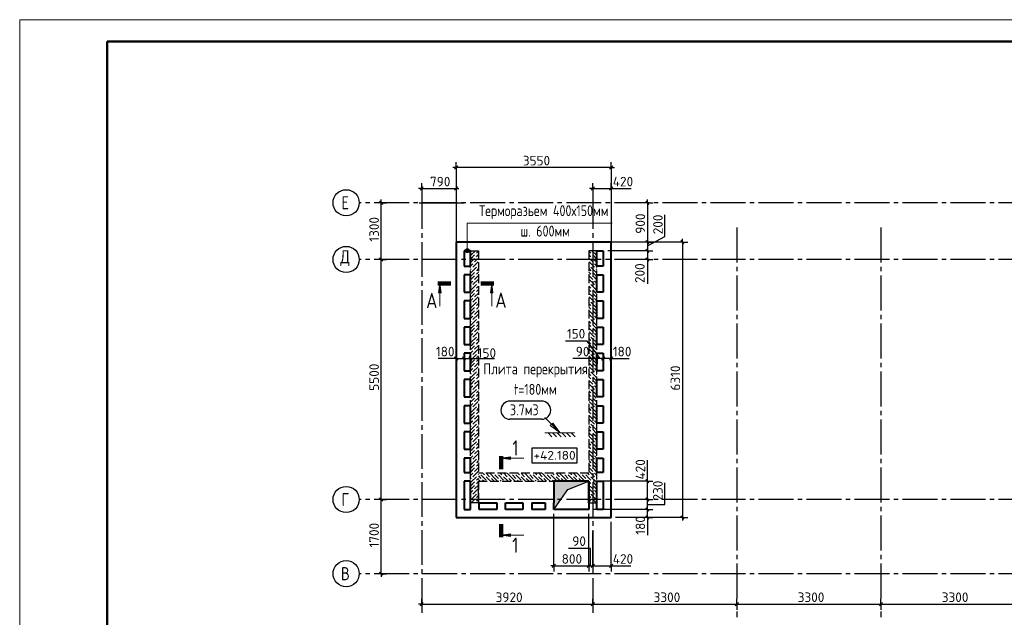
# Model space of a CAD drawing. Header units: millimetres. Extents: x 40580 to 1930067, y -240640 to 81020.
# Tile 603 of 656: x 1503350 to 1525902, y -223545 to -209850. Entities that reach past the tile are written whole.
import ezdxf

# ---------------------------------------------------------------- set-up
doc = ezdxf.new("R2010")
doc.units = ezdxf.units.MM
for name, pattern in [('______2', [270, 200, -70]), ('______5', [1100, 800, -100, 100, -100]), ('CENTER', [2, 1.25, -0.25, 0.25, -0.25])]:
    doc.linetypes.add(name, pattern=pattern)
for name, color, linetype, lineweight in [('Standard', 7, 'Continuous', 25), ('Высотные отметки', 7, 'Continuous', 25), ('ЖБ Перекрытие верхний уровень', 7, 'Continuous', 35), ('ОСИ', 7, 'CENTER', 15), ('Основная', 7, 'Continuous', 40), ('Примечания', 7, 'Continuous', 13), ('Узлы символ', 7, 'Continuous', 25)]:
    doc.layers.add(name, color=color, linetype=linetype, lineweight=lineweight)
doc.layers.add('ЖБ Стена верхний уровень', color=7, linetype='______2', true_color=0x656565)
for name, color, linetype in [('Размерная выноска', 7, 'Continuous'), ('Тонкие', 7, 'Continuous'), ('ФВ-2', 7, 'Continuous')]:
    doc.layers.add(name, color=color, linetype=linetype)
doc.styles.add('GOST 2.304', font='isocpeur.ttf', dxfattribs={"width": 0.8})
doc.styles.add('ISOCPEUR', font='isocpeur.ttf')

msp = doc.modelspace()

# ---------------------------------------------------------------- hatches: boundary and pattern name
at = {"layer": 'Примечания', "linetype": 'Continuous', "lineweight": 13, "transparency": 33554687}
for points in [[(1513640.7, -215122.7), (1513563.3, -215122.7), (1513557, -215145.2)], [(1513640.7, -215122.7), (1513557, -215145.2), (1513647, -215145.2)], [(1513624.5, -215106.5), (1513579.5, -215106.5), (1513563.3, -215122.7)], [(1513624.5, -215106.5), (1513563.3, -215122.7), (1513640.7, -215122.7)], [(1513579.5, -215106.5), (1513624.5, -215106.5), (1513602, -215100.2)], [(1513647, -215145.2), (1513557, -215145.2), (1513563.3, -215167.7)], [(1513647, -215145.2), (1513563.3, -215167.7), (1513640.7, -215167.7)], [(1513641, -215167.6), (1513563.6, -215167.6), (1513579.8, -215183.8)], [(1513641, -215167.6), (1513579.8, -215183.8), (1513624.8, -215183.8)], [(1513624.8, -215183.8), (1513579.8, -215183.8), (1513602.3, -215190.1)], [(1515530, -219122.9), (1515728, -219320.9), (1515558.3, -219094.6)]]:
    msp.add_hatch(color=7, dxfattribs=at).paths.add_polyline_path(points)
at = {"layer": 'Узлы символ', "linetype": 'Continuous', "lineweight": 13, "transparency": 33554687}
for points in [[(1512946, -216107.3), (1512976, -215897.3), (1513006, -216107.3)], [(1514130.2, -216107.3), (1514160.2, -215897.3), (1514190.2, -216107.3)], [(1514591.1, -219929.8), (1514381.1, -219899.8), (1514591.1, -219869.8)], [(1514591.1, -221692.1), (1514381.1, -221662.1), (1514591.1, -221632.1)]]:
    msp.add_hatch(color=7, dxfattribs=at).paths.add_polyline_path(points, flags=16)
at = {"layer": 'ФВ-2'}
h = msp.add_hatch(color=256, dxfattribs=at)
h.dxf.hatch_style = 1
h.paths.add_polyline_path([(1516146.2, -220519.3), (1515905.4, -220613.4), (1515587, -221075.2), (1515587, -220445.2)])
h.paths.add_polyline_path([(1516146.2, -220519.3), (1515587, -220445.2), (1515587, -220425.2), (1516387, -220425.2)])

# ---------------------------------------------------------------- linework, layer by layer
at = {"layer": 'Standard', "color": 7, "linetype": 'Continuous', "lineweight": -3, "transparency": 33554687}
for p, q in [((1513347, -213240.2), (1513272, -213240.2)), ((1516897, -213240.2), (1513347, -213240.2)), ((1516897, -213240.2), (1516972, -213240.2)), ((1512557, -213720.2), (1512482, -213720.2)), ((1512557, -213720.2), (1512977, -213720.2)), ((1512977, -213720.2), (1513052, -213720.2)), ((1516477, -213720.2), (1516402, -213720.2)), ((1516477, -213720.2), (1516897, -213720.2)), ((1516897, -213720.2), (1516972, -213720.2)), ((1511627.2, -214045.2), (1511627.2, -213970.2)), ((1517726, -214045.2), (1517726, -213970.2)), ((1511627.2, -215345.2), (1511627.2, -214045.2)), ((1517726, -214045.2), (1517726, -215145.2)), ((1518527.3, -214945.2), (1518527.3, -214870.2)), ((1511627.2, -220845.2), (1511627.2, -215345.2)), ((1517726, -215145.2), (1517726, -215345.2)), ((1517726, -215345.2), (1517726, -215420.2)), ((1513347, -217615.2), (1513272, -217615.2)), ((1513347, -217615.2), (1513527, -217615.2)), ((1513527, -217615.2), (1513677, -217615.2)), ((1513677, -217615.2), (1513767, -217615.2)), ((1516477, -217615.2), (1516402, -217615.2)), ((1516567, -217615.2), (1516477, -217615.2)), ((1516717, -217615.2), (1516567, -217615.2)), ((1516897, -217615.2), (1516717, -217615.2)), ((1516897, -217615.2), (1516972, -217615.2)), ((1517726, -220425.2), (1517726, -220350.2)), ((1517726, -220845.2), (1517726, -220425.2)), ((1517726, -221075.2), (1517726, -220845.2)), ((1517726, -221255.2), (1517726, -221075.2)), ((1517726, -221255.2), (1517726, -221330.2)), ((1518527.3, -221255.2), (1518527.3, -221330.2)), ((1511627.2, -222545.2), (1511627.2, -222620.2)), ((1515587, -222367.8), (1515512, -222367.8)), ((1515587, -222367.8), (1516387, -222367.8)), ((1516387, -222367.8), (1516477, -222367.8)), ((1516477, -222367.8), (1516897, -222367.8)), ((1516897, -222367.8), (1516972, -222367.8)), ((1512557, -223245.2), (1512482, -223245.2)), ((1512557, -223245.2), (1516477, -223245.2)), ((1516477, -223245.2), (1519777, -223245.2)), ((1519777, -223245.2), (1523077, -223245.2)), ((1523077, -223245.2), (1526377, -223245.2))]:
    msp.add_line(p, q, dxfattribs=at)
at = {"layer": 'Standard', "color": 7, "linetype": 'Continuous', "lineweight": 25, "transparency": 33554687}
for p, q in [((1513384.5, -213202.7), (1513309.5, -213277.7)), ((1516934.5, -213202.7), (1516859.5, -213277.7)), ((1512519.5, -213757.7), (1512594.5, -213682.7)), ((1513309.5, -213757.7), (1513384.5, -213682.7)), ((1516439.5, -213757.7), (1516514.5, -213682.7)), ((1516859.5, -213757.7), (1516934.5, -213682.7)), ((1511664.7, -214082.7), (1511589.7, -214007.7)), ((1517688.5, -214007.7), (1517763.5, -214082.7)), ((1517688.5, -214907.7), (1517763.5, -214982.7)), ((1518489.8, -214907.7), (1518564.8, -214982.7)), ((1517688.5, -215107.7), (1517763.5, -215182.7)), ((1511664.7, -215382.7), (1511589.7, -215307.7)), ((1517688.5, -215307.7), (1517763.5, -215382.7)), ((1513309.5, -217577.7), (1513384.5, -217652.7)), ((1513489.5, -217577.7), (1513564.5, -217652.7)), ((1513639.5, -217577.7), (1513714.5, -217652.7)), ((1516514.5, -217577.7), (1516439.5, -217652.7)), ((1516604.5, -217577.7), (1516529.5, -217652.7)), ((1516754.5, -217577.7), (1516679.5, -217652.7)), ((1516934.5, -217577.7), (1516859.5, -217652.7)), ((1517763.5, -220462.7), (1517688.5, -220387.7)), ((1511664.7, -220882.7), (1511589.7, -220807.7)), ((1517763.5, -220882.7), (1517688.5, -220807.7)), ((1517763.5, -221112.7), (1517688.5, -221037.7)), ((1517763.5, -221292.7), (1517688.5, -221217.7)), ((1518489.8, -221217.7), (1518564.8, -221292.7)), ((1515549.5, -222405.3), (1515624.5, -222330.3)), ((1516349.5, -222405.3), (1516424.5, -222330.3)), ((1516439.5, -222405.3), (1516514.5, -222330.3)), ((1516859.5, -222405.3), (1516934.5, -222330.3)), ((1511664.7, -222582.7), (1511589.7, -222507.7)), ((1512519.5, -223282.7), (1512594.5, -223207.7)), ((1516439.5, -223282.7), (1516514.5, -223207.7)), ((1519739.5, -223282.7), (1519814.5, -223207.7)), ((1523039.5, -223282.7), (1523114.5, -223207.7))]:
    msp.add_line(p, q, dxfattribs=at)
at = {"layer": 'Standard', "color": 251, "linetype": 'Continuous', "lineweight": -3, "true_color": 0x656565, "transparency": 33554687}
for p, q in [((1513347, -213240.2), (1513347, -213115.2)), ((1513347, -213240.2), (1513347, -213365.2)), ((1513347, -213240.2), (1513347, -214945.2)), ((1516897, -213240.2), (1516897, -213115.2)), ((1516897, -213240.2), (1516897, -213365.2)), ((1516897, -213240.2), (1516897, -214945.2)), ((1512557, -213720.2), (1512557, -213595.2)), ((1512557, -213720.2), (1512557, -213845.2)), ((1513347, -213720.2), (1513347, -214945.2)), ((1516477, -213720.2), (1516477, -213595.2)), ((1516477, -213720.2), (1516477, -213845.2)), ((1516897, -213720.2), (1516897, -213595.2)), ((1516897, -213720.2), (1516897, -213845.2)), ((1516897, -213720.2), (1516897, -214945.2)), ((1511627.2, -214045.2), (1511502.2, -214045.2)), ((1511627.2, -214045.2), (1511752.2, -214045.2)), ((1511627.2, -214045.2), (1511627.2, -214045.2)), ((1512497.2, -214045.2), (1513527.2, -214045.2)), ((1517726, -214045.2), (1516997, -214045.2)), ((1517726, -214045.2), (1517601, -214045.2)), ((1517726, -214045.2), (1517851, -214045.2)), ((1518527.3, -214945.2), (1516997, -214945.2)), ((1517726, -214945.2), (1517601, -214945.2)), ((1517726, -214945.2), (1517851, -214945.2)), ((1518527.3, -214945.2), (1518402.3, -214945.2)), ((1518527.3, -214945.2), (1518652.3, -214945.2)), ((1511627.2, -215345.2), (1511502.2, -215345.2)), ((1511627.2, -215345.2), (1511752.2, -215345.2)), ((1511627.2, -215345.2), (1511627.2, -215345.2)), ((1517726, -215145.2), (1517601, -215145.2)), ((1517726, -215345.2), (1517601, -215345.2)), ((1517726, -215145.2), (1517851, -215145.2)), ((1517726, -215345.2), (1517851, -215345.2)), ((1513347, -217615.2), (1513347, -217490.2)), ((1513347, -217615.2), (1513347, -217740.2)), ((1513527, -217615.2), (1513527, -217490.2)), ((1513527, -217615.2), (1513527, -217740.2)), ((1513527, -217615.2), (1513527, -217715.2)), ((1513677, -217615.2), (1513677, -217490.2)), ((1513677, -217615.2), (1513677, -217490.2)), ((1516477, -217615.2), (1516477, -217490.2)), ((1516477, -217615.2), (1516477, -217740.2)), ((1516477, -217615.2), (1516477, -217615.2)), ((1516567, -217615.2), (1516567, -217490.2)), ((1516717, -217615.2), (1516717, -217490.2)), ((1516717, -217615.2), (1516717, -217740.2)), ((1516717, -217615.2), (1516717, -217715.2)), ((1516897, -217615.2), (1516897, -217490.2)), ((1516897, -217615.2), (1516897, -217740.2)), ((1516897, -217615.2), (1516897, -217615.2)), ((1517726, -220425.2), (1517601, -220425.2)), ((1517726, -220425.2), (1517851, -220425.2)), ((1511627.2, -220845.2), (1511502.2, -220845.2)), ((1511627.2, -220845.2), (1511752.2, -220845.2)), ((1511627.2, -220845.2), (1511627.2, -220845.2)), ((1517726, -220845.2), (1517601, -220845.2)), ((1517726, -220845.2), (1517851, -220845.2)), ((1515587, -222367.8), (1515587, -221175.2)), ((1517726, -221075.2), (1517601, -221075.2)), ((1517726, -221075.2), (1517851, -221075.2)), ((1518527.3, -221255.2), (1516997, -221255.2)), ((1517726, -221255.2), (1517601, -221255.2)), ((1517726, -221255.2), (1517851, -221255.2)), ((1518527.3, -221255.2), (1518402.3, -221255.2)), ((1518527.3, -221255.2), (1518652.3, -221255.2)), ((1515587, -222367.8), (1515587, -222242.8)), ((1516387, -222367.8), (1516387, -222242.8)), ((1516477, -222367.8), (1516477, -222242.8)), ((1516897, -222367.8), (1516897, -222242.8)), ((1511627.2, -222545.2), (1511502.2, -222545.2)), ((1511627.2, -222545.2), (1511752.2, -222545.2)), ((1511627.2, -222545.2), (1511627.2, -222545.2)), ((1515587, -222367.8), (1515587, -222492.8)), ((1516387, -222367.8), (1516387, -222492.8)), ((1516477, -222367.8), (1516477, -222492.8)), ((1516897, -222367.8), (1516897, -222492.8)), ((1512557, -223245.2), (1512557, -223120.2)), ((1512557, -223245.2), (1512557, -223370.2)), ((1512557, -223245.2), (1512557, -223245.2)), ((1516477, -223245.2), (1516477, -223120.2)), ((1516477, -223245.2), (1516477, -223370.2)), ((1516477, -223245.2), (1516477, -223245.2)), ((1519777, -223245.2), (1519777, -223120.2)), ((1519777, -223245.2), (1519777, -223370.2)), ((1519777, -223245.2), (1519777, -223245.2)), ((1523077, -223245.2), (1523077, -223120.2)), ((1523077, -223245.2), (1523077, -223370.2)), ((1523077, -223245.2), (1523077, -223245.2))]:
    msp.add_line(p, q, dxfattribs=at)
at = {"layer": 'Standard', "color": 7, "linetype": 'Continuous', "lineweight": 13, "transparency": 33554687}
msp.add_lwpolyline([(1503350, -239549.7), (1545350, -239549.7), (1545350, -209849.7), (1503350, -209849.7), (1503350, -239549.7)], close=True, dxfattribs=at)
at = {"layer": 'Standard', "color": 7, "linetype": 'Continuous', "lineweight": 50, "transparency": 33554687}
msp.add_lwpolyline([(1505350, -210349.7), (1544850, -210349.7), (1544850, -239049.7), (1505350, -239049.7), (1505350, -210349.7)], close=True, dxfattribs=at)
at = {"layer": 'Standard', "color": 251, "linetype": 'Continuous', "lineweight": -3, "true_color": 0x656565, "transparency": 33554687}
for points in [[(1517726, -214945.2), (1517702.2, -214945.2), (1517702.2, -214945.2), (1516817, -214945.2)], [(1517726, -215145.2), (1517702.2, -215145.2), (1517702.2, -215145.2), (1516817, -215145.2)], [(1517726, -215345.2), (1517701.1, -215345.2), (1517701.1, -215345.2), (1517082.1, -215345.2)], [(1517726, -220425.2), (1517709, -220425.2), (1517709, -220425.2), (1516487, -220425.2)], [(1517726, -220845.2), (1517709, -220845.2), (1517709, -220845.2), (1517467, -220845.2)], [(1516387, -222367.8), (1516387, -222350.8), (1516387, -222350.8), (1516387, -222047.8), (1516387, -222047.8), (1516387, -221175.2)], [(1517726, -221075.2), (1517709, -221075.2), (1517709, -221075.2), (1516487, -221075.2)], [(1516897, -222367.8), (1516897, -222350.8), (1516897, -222350.8), (1516897, -221812.4), (1516897, -221812.4), (1516897, -221355.2)], [(1517726, -221255.2), (1517709, -221255.2), (1517709, -221255.2), (1516997, -221255.2)], [(1516477, -222367.8), (1516477, -222350.8), (1516477, -222350.8), (1516477, -222006.3), (1516477, -222006.3), (1516477, -221575.2)]]:
    msp.add_lwpolyline(points, dxfattribs=at)
at = {"layer": 'Standard', "color": 7, "linetype": 'Continuous', "lineweight": -3, "transparency": 33554687}
for points in [[(1518527.3, -214945.2), (1518527.3, -217696), (1518527.3, -217696), (1518527.3, -221255.2)], [(1511627.2, -222545.2), (1511627.2, -222042.1), (1511627.2, -222042.1), (1511627.2, -220845.2)]]:
    msp.add_lwpolyline(points, dxfattribs=at)
at = {"layer": 'Высотные отметки', "color": 7, "linetype": 'Continuous', "lineweight": -3, "transparency": 33554687}
msp.add_lwpolyline([(1515080.7, -220006), (1516119.5, -220006), (1516119.5, -219672.7), (1515080.7, -219672.7), (1515080.7, -220006)], dxfattribs=at)
at = {"layer": 'ЖБ Перекрытие верхний уровень', "color": 7, "linetype": 'Continuous', "lineweight": 25, "transparency": 33554687}
msp.add_line((1513857, -220925.2), (1513857, -220425.2), dxfattribs=at)
at = {"layer": 'ЖБ Стена верхний уровень', "color": 251, "linetype": '______2', "lineweight": -3, "true_color": 0x656565, "transparency": 33554687}
for p, q in [((1513677, -220925.2), (1513677, -215145.2)), ((1513677, -215145.2), (1513857, -215145.2)), ((1513857, -215145.2), (1513857, -220245.2)), ((1516387, -215145.2), (1516387, -220245.2)), ((1516567, -215145.2), (1516387, -215145.2)), ((1516567, -220925.2), (1516567, -215145.2)), ((1516387, -220245.2), (1513857, -220245.2)), ((1513857, -220425.2), (1516387, -220425.2)), ((1513857, -220425.2), (1513857, -220925.2)), ((1513857, -220925.2), (1513677, -220925.2)), ((1516387, -220925.2), (1516567, -220925.2))]:
    msp.add_line(p, q, dxfattribs=at)
at = {"layer": 'ЖБ Стена верхний уровень', "color": 9, "linetype": 'Continuous', "lineweight": -3, "true_color": 0xc7c7c7, "transparency": 33554687}
for p, q in [((1513690, -215162.1), (1513677, -215175.1)), ((1513690, -215242.1), (1513677, -215255.1)), ((1513770, -215322.1), (1513677, -215415.2)), ((1513690, -215242.1), (1513786.9, -215145.2)), ((1513770, -215242.1), (1513690, -215322.1)), ((1513857, -215315.1), (1513770, -215402.1)), ((1513857, -215155.1), (1513810, -215202.1)), ((1513810, -215282.1), (1513850, -215242.1)), ((1513850, -215242.1), (1513857, -215235.1)), ((1516387, -215155.1), (1516433.9, -215202.1)), ((1516393.9, -215242.1), (1516387, -215235.1)), ((1516387, -215315.1), (1516473.9, -215402.1)), ((1516433.9, -215282.1), (1516393.9, -215242.1)), ((1516553.9, -215242.1), (1516457.1, -215145.2)), ((1516473.9, -215242.1), (1516553.9, -215322.1)), ((1516473.9, -215322.1), (1516567, -215415.2)), ((1516553.9, -215162.1), (1516567, -215175.1)), ((1516553.9, -215242.1), (1516567, -215255.1)), ((1513677, -215495.1), (1513730, -215442.1)), ((1513690, -215562.1), (1513677, -215575.1)), ((1513690, -215642.1), (1513810, -215522.1)), ((1513850, -215402.1), (1513730, -215522.1)), ((1513857, -215555.1), (1513810, -215602.1)), ((1513857, -215475.2), (1513850, -215482.1)), ((1516387, -215475.2), (1516393.9, -215482.1)), ((1516387, -215555.1), (1516433.9, -215602.1)), ((1516393.9, -215402.1), (1516513.9, -215522.1)), ((1516553.9, -215642.1), (1516433.9, -215522.1)), ((1516567, -215495.1), (1516513.9, -215442.1)), ((1516553.9, -215562.1), (1516567, -215575.1)), ((1513690, -215642.1), (1513677, -215655.1)), ((1513770, -215722.1), (1513677, -215815.2)), ((1513770, -215642.1), (1513690, -215722.1)), ((1513850, -215802.1), (1513730, -215922.1)), ((1513857, -215715.1), (1513770, -215802.1)), ((1513810, -215682.1), (1513850, -215642.1)), ((1513850, -215642.1), (1513857, -215635.1)), ((1516393.9, -215642.1), (1516387, -215635.1)), ((1516387, -215715.1), (1516473.9, -215802.1)), ((1516433.9, -215682.1), (1516393.9, -215642.1)), ((1516393.9, -215802.1), (1516513.9, -215922.1)), ((1516473.9, -215642.1), (1516553.9, -215722.1)), ((1516473.9, -215722.1), (1516567, -215815.2)), ((1516553.9, -215642.1), (1516567, -215655.1)), ((1513677, -215895.1), (1513730, -215842.1)), ((1513690, -215962.1), (1513677, -215975.1)), ((1513690, -216042.1), (1513677, -216055.1)), ((1513690, -216042.1), (1513810, -215922.1)), ((1513770, -216042.1), (1513690, -216122.1)), ((1513857, -215955.1), (1513810, -216002.1)), ((1513810, -216082.1), (1513850, -216042.1)), ((1513857, -215875.2), (1513850, -215882.1)), ((1513850, -216042.1), (1513857, -216035.1)), ((1516387, -215875.2), (1516393.9, -215882.1)), ((1516387, -215955.1), (1516433.9, -216002.1)), ((1516393.9, -216042.1), (1516387, -216035.1)), ((1516433.9, -216082.1), (1516393.9, -216042.1)), ((1516553.9, -216042.1), (1516433.9, -215922.1)), ((1516473.9, -216042.1), (1516553.9, -216122.1)), ((1516567, -215895.1), (1516513.9, -215842.1)), ((1516553.9, -215962.1), (1516567, -215975.1)), ((1516553.9, -216042.1), (1516567, -216055.1)), ((1513770, -216122.1), (1513677, -216215.2)), ((1513677, -216295.1), (1513730, -216242.1)), ((1513850, -216202.1), (1513730, -216322.1)), ((1513857, -216115.1), (1513770, -216202.1)), ((1516387, -216115.1), (1516473.9, -216202.1)), ((1516393.9, -216202.1), (1516513.9, -216322.1)), ((1516473.9, -216122.1), (1516567, -216215.2)), ((1516567, -216295.1), (1516513.9, -216242.1)), ((1513690, -216362.1), (1513677, -216375.1)), ((1513690, -216442.1), (1513677, -216455.1)), ((1513690, -216442.1), (1513810, -216322.1)), ((1513770, -216442.1), (1513690, -216522.1)), ((1513857, -216355.1), (1513810, -216402.1)), ((1513810, -216482.1), (1513850, -216442.1)), ((1513857, -216275.2), (1513850, -216282.1)), ((1513850, -216442.1), (1513857, -216435.1)), ((1516387, -216275.2), (1516393.9, -216282.1)), ((1516387, -216355.1), (1516433.9, -216402.1)), ((1516393.9, -216442.1), (1516387, -216435.1)), ((1516433.9, -216482.1), (1516393.9, -216442.1)), ((1516553.9, -216442.1), (1516433.9, -216322.1)), ((1516473.9, -216442.1), (1516553.9, -216522.1)), ((1516553.9, -216362.1), (1516567, -216375.1)), ((1516553.9, -216442.1), (1516567, -216455.1)), ((1513770, -216522.1), (1513677, -216615.2)), ((1513677, -216695.1), (1513730, -216642.1)), ((1513850, -216602.1), (1513730, -216722.1)), ((1513857, -216515.1), (1513770, -216602.1)), ((1513857, -216675.2), (1513850, -216682.1)), ((1516387, -216515.1), (1516473.9, -216602.1)), ((1516387, -216675.2), (1516393.9, -216682.1)), ((1516393.9, -216602.1), (1516513.9, -216722.1)), ((1516473.9, -216522.1), (1516567, -216615.2)), ((1516567, -216695.1), (1516513.9, -216642.1)), ((1513690, -216762.1), (1513677, -216775.1)), ((1513690, -216842.1), (1513677, -216855.1)), ((1513770, -216922.1), (1513677, -217015.2)), ((1513690, -216842.1), (1513810, -216722.1)), ((1513770, -216842.1), (1513690, -216922.1)), ((1513857, -216915.1), (1513770, -217002.1)), ((1513857, -216755.1), (1513810, -216802.1)), ((1513810, -216882.1), (1513850, -216842.1)), ((1513850, -216842.1), (1513857, -216835.1)), ((1516387, -216755.1), (1516433.9, -216802.1)), ((1516393.9, -216842.1), (1516387, -216835.1)), ((1516387, -216915.1), (1516473.9, -217002.1)), ((1516433.9, -216882.1), (1516393.9, -216842.1)), ((1516553.9, -216842.1), (1516433.9, -216722.1)), ((1516473.9, -216842.1), (1516553.9, -216922.1)), ((1516473.9, -216922.1), (1516567, -217015.2)), ((1516553.9, -216762.1), (1516567, -216775.1)), ((1516553.9, -216842.1), (1516567, -216855.1)), ((1513677, -217095.1), (1513730, -217042.1)), ((1513690, -217162.1), (1513677, -217175.1)), ((1513690, -217242.1), (1513810, -217122.1)), ((1513850, -217002.1), (1513730, -217122.1)), ((1513857, -217155.1), (1513810, -217202.1)), ((1513857, -217075.2), (1513850, -217082.1)), ((1516387, -217075.2), (1516393.9, -217082.1)), ((1516387, -217155.1), (1516433.9, -217202.1)), ((1516393.9, -217002.1), (1516513.9, -217122.1)), ((1516553.9, -217242.1), (1516433.9, -217122.1)), ((1516567, -217095.1), (1516513.9, -217042.1)), ((1516553.9, -217162.1), (1516567, -217175.1)), ((1513690, -217242.1), (1513677, -217255.1)), ((1513770, -217322.1), (1513677, -217415.2)), ((1513770, -217242.1), (1513690, -217322.1)), ((1513857, -217315.1), (1513770, -217402.1)), ((1513810, -217282.1), (1513850, -217242.1)), ((1513850, -217242.1), (1513857, -217235.1)), ((1516393.9, -217242.1), (1516387, -217235.1)), ((1516387, -217315.1), (1516473.9, -217402.1)), ((1516433.9, -217282.1), (1516393.9, -217242.1)), ((1516473.9, -217242.1), (1516553.9, -217322.1)), ((1516473.9, -217322.1), (1516567, -217415.2)), ((1516553.9, -217242.1), (1516567, -217255.1)), ((1513677, -217495.1), (1513730, -217442.1)), ((1513690, -217562.1), (1513677, -217575.1)), ((1513690, -217642.1), (1513810, -217522.1)), ((1513850, -217402.1), (1513730, -217522.1)), ((1513857, -217555.1), (1513810, -217602.1)), ((1513857, -217475.2), (1513850, -217482.1)), ((1516387, -217475.2), (1516393.9, -217482.1)), ((1516387, -217555.1), (1516433.9, -217602.1)), ((1516393.9, -217402.1), (1516513.9, -217522.1)), ((1516553.9, -217642.1), (1516433.9, -217522.1)), ((1516567, -217495.1), (1516513.9, -217442.1)), ((1516553.9, -217562.1), (1516567, -217575.1)), ((1513690, -217642.1), (1513677, -217655.1)), ((1513770, -217722.1), (1513677, -217815.2)), ((1513677, -217895.1), (1513730, -217842.1)), ((1513770, -217642.1), (1513690, -217722.1)), ((1513850, -217802.1), (1513730, -217922.1)), ((1513857, -217715.1), (1513770, -217802.1)), ((1513810, -217682.1), (1513850, -217642.1)), ((1513850, -217642.1), (1513857, -217635.1)), ((1516393.9, -217642.1), (1516387, -217635.1)), ((1516387, -217715.1), (1516473.9, -217802.1)), ((1516433.9, -217682.1), (1516393.9, -217642.1)), ((1516393.9, -217802.1), (1516513.9, -217922.1)), ((1516473.9, -217642.1), (1516553.9, -217722.1)), ((1516473.9, -217722.1), (1516567, -217815.2)), ((1516567, -217895.1), (1516513.9, -217842.1)), ((1516553.9, -217642.1), (1516567, -217655.1)), ((1513690, -217962.1), (1513677, -217975.1)), ((1513690, -218042.1), (1513677, -218055.1)), ((1513690, -218042.1), (1513810, -217922.1)), ((1513770, -218042.1), (1513690, -218122.1)), ((1513857, -217955.1), (1513810, -218002.1)), ((1513810, -218082.1), (1513850, -218042.1)), ((1513857, -217875.2), (1513850, -217882.1)), ((1513850, -218042.1), (1513857, -218035.1)), ((1516387, -217875.2), (1516393.9, -217882.1)), ((1516387, -217955.1), (1516433.9, -218002.1)), ((1516393.9, -218042.1), (1516387, -218035.1)), ((1516433.9, -218082.1), (1516393.9, -218042.1)), ((1516553.9, -218042.1), (1516433.9, -217922.1)), ((1516473.9, -218042.1), (1516553.9, -218122.1)), ((1516553.9, -217962.1), (1516567, -217975.1)), ((1516553.9, -218042.1), (1516567, -218055.1)), ((1513770, -218122.1), (1513677, -218215.2)), ((1513677, -218295.1), (1513730, -218242.1)), ((1513850, -218202.1), (1513730, -218322.1)), ((1513857, -218115.1), (1513770, -218202.1)), ((1513857, -218275.2), (1513850, -218282.1)), ((1516387, -218115.1), (1516473.9, -218202.1)), ((1516387, -218275.2), (1516393.9, -218282.1)), ((1516393.9, -218202.1), (1516513.9, -218322.1)), ((1516473.9, -218122.1), (1516567, -218215.2)), ((1516567, -218295.1), (1516513.9, -218242.1)), ((1513690, -218362.1), (1513677, -218375.1)), ((1513690, -218442.1), (1513677, -218455.1)), ((1513770, -218522.1), (1513677, -218615.2)), ((1513690, -218442.1), (1513810, -218322.1)), ((1513770, -218442.1), (1513690, -218522.1)), ((1513857, -218515.1), (1513770, -218602.1)), ((1513857, -218355.1), (1513810, -218402.1)), ((1513810, -218482.1), (1513850, -218442.1)), ((1513850, -218442.1), (1513857, -218435.1)), ((1516387, -218355.1), (1516433.9, -218402.1)), ((1516393.9, -218442.1), (1516387, -218435.1)), ((1516387, -218515.1), (1516473.9, -218602.1)), ((1516433.9, -218482.1), (1516393.9, -218442.1)), ((1516553.9, -218442.1), (1516433.9, -218322.1)), ((1516473.9, -218442.1), (1516553.9, -218522.1)), ((1516473.9, -218522.1), (1516567, -218615.2)), ((1516553.9, -218362.1), (1516567, -218375.1)), ((1516553.9, -218442.1), (1516567, -218455.1)), ((1513677, -218695.1), (1513730, -218642.1)), ((1513690, -218842.1), (1513810, -218722.1)), ((1513850, -218602.1), (1513730, -218722.1)), ((1513857, -218675.2), (1513850, -218682.1)), ((1516387, -218675.2), (1516393.9, -218682.1)), ((1516393.9, -218602.1), (1516513.9, -218722.1)), ((1516553.9, -218842.1), (1516433.9, -218722.1)), ((1516567, -218695.1), (1516513.9, -218642.1)), ((1513690, -218762.1), (1513677, -218775.1)), ((1513690, -218842.1), (1513677, -218855.1)), ((1513770, -218922.1), (1513677, -219015.2)), ((1513770, -218842.1), (1513690, -218922.1)), ((1513857, -218915.2), (1513770, -219002.1)), ((1513857, -218755.1), (1513810, -218802.1)), ((1513810, -218882.1), (1513850, -218842.1)), ((1513850, -218842.1), (1513857, -218835.1)), ((1516387, -218755.1), (1516433.9, -218802.1)), ((1516393.9, -218842.1), (1516387, -218835.1)), ((1516387, -218915.2), (1516473.9, -219002.1)), ((1516433.9, -218882.1), (1516393.9, -218842.1)), ((1516473.9, -218842.1), (1516553.9, -218922.1)), ((1516473.9, -218922.1), (1516567, -219015.2)), ((1516553.9, -218762.1), (1516567, -218775.1)), ((1516553.9, -218842.1), (1516567, -218855.1)), ((1513677, -219095.1), (1513730, -219042.1)), ((1513690, -219162.1), (1513677, -219175.1)), ((1513690, -219242.1), (1513810, -219122.1)), ((1513850, -219002.1), (1513730, -219122.1)), ((1513857, -219155.2), (1513810, -219202.1)), ((1513857, -219075.2), (1513850, -219082.1)), ((1516387, -219075.2), (1516393.9, -219082.1)), ((1516387, -219155.2), (1516433.9, -219202.1)), ((1516393.9, -219002.1), (1516513.9, -219122.1)), ((1516553.9, -219242.1), (1516433.9, -219122.1)), ((1516567, -219095.1), (1516513.9, -219042.1)), ((1516553.9, -219162.1), (1516567, -219175.1)), ((1513690, -219242.1), (1513677, -219255.1)), ((1513770, -219322.1), (1513677, -219415.2)), ((1513770, -219242.1), (1513690, -219322.1)), ((1513850, -219402.1), (1513730, -219522.1)), ((1513857, -219315.2), (1513770, -219402.1)), ((1513810, -219282.1), (1513850, -219242.1)), ((1513850, -219242.1), (1513857, -219235.1)), ((1516393.9, -219242.1), (1516387, -219235.1)), ((1516387, -219315.2), (1516473.9, -219402.1)), ((1516433.9, -219282.1), (1516393.9, -219242.1)), ((1516393.9, -219402.1), (1516513.9, -219522.1)), ((1516473.9, -219242.1), (1516553.9, -219322.1)), ((1516473.9, -219322.1), (1516567, -219415.2)), ((1516553.9, -219242.1), (1516567, -219255.1)), ((1513677, -219495.1), (1513730, -219442.1)), ((1513690, -219562.1), (1513677, -219575.1)), ((1513690, -219642.1), (1513677, -219655.1)), ((1513690, -219642.1), (1513810, -219522.1)), ((1513770, -219642.1), (1513690, -219722.1)), ((1513857, -219555.2), (1513810, -219602.1)), ((1513810, -219682.1), (1513850, -219642.1)), ((1513857, -219475.2), (1513850, -219482.1)), ((1513850, -219642.1), (1513857, -219635.1)), ((1516387, -219475.2), (1516393.9, -219482.1)), ((1516387, -219555.2), (1516433.9, -219602.1)), ((1516393.9, -219642.1), (1516387, -219635.1)), ((1516433.9, -219682.1), (1516393.9, -219642.1)), ((1516553.9, -219642.1), (1516433.9, -219522.1)), ((1516473.9, -219642.1), (1516553.9, -219722.1)), ((1516567, -219495.1), (1516513.9, -219442.1)), ((1516553.9, -219562.1), (1516567, -219575.1)), ((1516553.9, -219642.1), (1516567, -219655.1)), ((1513770, -219722.1), (1513677, -219815.2)), ((1513677, -219895.1), (1513730, -219842.1)), ((1513850, -219802.1), (1513730, -219922.1)), ((1513857, -219715.2), (1513770, -219802.1)), ((1513857, -219875.2), (1513850, -219882.1)), ((1516387, -219715.2), (1516473.9, -219802.1)), ((1516387, -219875.2), (1516393.9, -219882.1)), ((1516393.9, -219802.1), (1516513.9, -219922.1)), ((1516473.9, -219722.1), (1516567, -219815.2)), ((1516567, -219895.1), (1516513.9, -219842.1)), ((1513690, -219962.1), (1513677, -219975.1)), ((1513690, -220042.1), (1513677, -220055.1)), ((1513690, -220042.1), (1513810, -219922.1)), ((1513770, -220042.1), (1513690, -220122.1)), ((1513857, -219955.2), (1513810, -220002.1)), ((1513810, -220082.1), (1513850, -220042.1)), ((1513850, -220042.1), (1513857, -220035.1)), ((1516387, -219955.2), (1516433.9, -220002.1)), ((1516393.9, -220042.1), (1516387, -220035.1)), ((1516433.9, -220082.1), (1516393.9, -220042.1)), ((1516553.9, -220042.1), (1516433.9, -219922.1)), ((1516473.9, -220042.1), (1516553.9, -220122.1)), ((1516553.9, -219962.1), (1516567, -219975.1)), ((1516553.9, -220042.1), (1516567, -220055.1)), ((1513770, -220122.1), (1513677, -220215.2)), ((1513677, -220295.1), (1513730, -220242.1)), ((1513690, -220442.1), (1513810, -220322.1)), ((1513850, -220202.1), (1513730, -220322.1)), ((1513857, -220115.2), (1513770, -220202.1)), ((1513857, -220275.2), (1513850, -220282.1)), ((1513857, -220305.2), (1513913.9, -220362.1)), ((1513913.9, -220282.1), (1514033.9, -220402.1)), ((1513957.1, -220245.2), (1513993.9, -220282.1)), ((1514137.1, -220425.2), (1514033.9, -220322.1)), ((1514037.1, -220245.2), (1514113.9, -220322.1)), ((1514233.9, -220362.1), (1514117.1, -220245.2)), ((1514233.9, -220282.1), (1514313.9, -220362.1)), ((1514313.9, -220282.1), (1514433.9, -220402.1)), ((1514357.1, -220245.2), (1514393.9, -220282.1)), ((1514537.1, -220425.2), (1514433.9, -220322.1)), ((1514437.1, -220245.2), (1514513.9, -220322.1)), ((1514633.9, -220362.1), (1514517.1, -220245.2)), ((1514633.9, -220282.1), (1514713.9, -220362.1)), ((1514713.9, -220282.1), (1514833.9, -220402.1)), ((1514757.1, -220245.2), (1514793.9, -220282.1)), ((1514937.1, -220425.2), (1514833.9, -220322.1)), ((1514837.1, -220245.2), (1514913.9, -220322.1)), ((1515033.9, -220362.1), (1514917.1, -220245.2)), ((1515033.9, -220282.1), (1515113.9, -220362.1)), ((1515113.9, -220282.1), (1515233.9, -220402.1)), ((1515157.1, -220245.2), (1515193.9, -220282.1)), ((1515337.1, -220425.2), (1515233.9, -220322.1)), ((1515237.1, -220245.2), (1515313.9, -220322.1)), ((1515433.9, -220362.1), (1515317.1, -220245.2)), ((1515433.9, -220282.1), (1515513.9, -220362.1)), ((1515513.9, -220282.1), (1515633.9, -220402.1)), ((1515557.1, -220245.2), (1515593.9, -220282.1)), ((1515737.1, -220425.2), (1515633.9, -220322.1)), ((1515637.1, -220245.2), (1515713.9, -220322.1)), ((1515833.9, -220362.1), (1515717.1, -220245.2)), ((1515833.9, -220282.1), (1515913.9, -220362.1)), ((1515913.9, -220282.1), (1516033.9, -220402.1)), ((1515957.1, -220245.2), (1515993.9, -220282.1)), ((1516137.1, -220425.2), (1516033.9, -220322.1)), ((1516037.1, -220245.2), (1516113.9, -220322.1)), ((1516233.9, -220362.1), (1516117.1, -220245.2)), ((1516233.9, -220282.1), (1516313.9, -220362.1)), ((1516313.9, -220282.1), (1516387, -220355.2)), ((1516357.1, -220245.2), (1516387, -220275.2)), ((1516387, -220115.2), (1516473.9, -220202.1)), ((1516387, -220275.2), (1516393.9, -220282.1)), ((1516393.9, -220202.1), (1516513.9, -220322.1)), ((1516553.9, -220442.1), (1516433.9, -220322.1)), ((1516473.9, -220122.1), (1516567, -220215.2)), ((1516567, -220295.1), (1516513.9, -220242.1)), ((1513690, -220362.1), (1513677, -220375.1)), ((1513690, -220442.1), (1513677, -220455.1)), ((1513770, -220522.1), (1513677, -220615.2)), ((1513770, -220442.1), (1513690, -220522.1)), ((1513857, -220515.2), (1513770, -220602.1)), ((1513857, -220355.2), (1513810, -220402.1)), ((1513810, -220482.1), (1513850, -220442.1)), ((1513850, -220442.1), (1513857, -220435.1)), ((1513857, -220385.2), (1513897.1, -220425.2)), ((1513977.1, -220425.2), (1513953.9, -220402.1)), ((1514153.9, -220362.1), (1514217.1, -220425.2)), ((1514233.9, -220362.1), (1514297.1, -220425.2)), ((1514377.1, -220425.2), (1514353.9, -220402.1)), ((1514553.9, -220362.1), (1514617.1, -220425.2)), ((1514633.9, -220362.1), (1514697.1, -220425.2)), ((1514777.1, -220425.2), (1514753.9, -220402.1)), ((1514953.9, -220362.1), (1515017.1, -220425.2)), ((1515033.9, -220362.1), (1515097.1, -220425.2)), ((1515177.1, -220425.2), (1515153.9, -220402.1)), ((1515353.9, -220362.1), (1515417.1, -220425.2)), ((1515433.9, -220362.1), (1515497.1, -220425.2)), ((1515577.1, -220425.2), (1515553.9, -220402.1)), ((1515753.9, -220362.1), (1515817.1, -220425.2)), ((1515833.9, -220362.1), (1515897.1, -220425.2)), ((1515977.1, -220425.2), (1515953.9, -220402.1)), ((1516153.9, -220362.1), (1516217.1, -220425.2)), ((1516233.9, -220362.1), (1516297.1, -220425.2)), ((1516377.1, -220425.2), (1516353.9, -220402.1)), ((1516387, -220355.2), (1516433.9, -220402.1)), ((1516393.9, -220442.1), (1516387, -220435.1)), ((1516387, -220515.2), (1516473.9, -220602.1)), ((1516433.9, -220482.1), (1516393.9, -220442.1)), ((1516473.9, -220442.1), (1516553.9, -220522.1)), ((1516473.9, -220522.1), (1516567, -220615.2)), ((1516553.9, -220362.1), (1516567, -220375.1)), ((1516553.9, -220442.1), (1516567, -220455.1)), ((1513677, -220695.1), (1513730, -220642.1)), ((1513690, -220762.1), (1513677, -220775.1)), ((1513690, -220842.1), (1513810, -220722.1)), ((1513850, -220602.1), (1513730, -220722.1)), ((1513857, -220755.2), (1513810, -220802.1)), ((1513857, -220675.2), (1513850, -220682.1)), ((1516387, -220675.2), (1516393.9, -220682.1)), ((1516387, -220755.2), (1516433.9, -220802.1)), ((1516393.9, -220602.1), (1516513.9, -220722.1)), ((1516553.9, -220842.1), (1516433.9, -220722.1)), ((1516567, -220695.1), (1516513.9, -220642.1)), ((1516553.9, -220762.1), (1516567, -220775.1)), ((1513690, -220842.1), (1513677, -220855.1)), ((1513770, -220842.1), (1513690, -220922.1)), ((1513770, -220922.1), (1513766.9, -220925.2)), ((1513810, -220882.1), (1513850, -220842.1)), ((1513857, -220915.2), (1513846.9, -220925.2)), ((1513850, -220842.1), (1513857, -220835.1)), ((1516393.9, -220842.1), (1516387, -220835.1)), ((1516387, -220915.2), (1516397.1, -220925.2)), ((1516433.9, -220882.1), (1516393.9, -220842.1)), ((1516473.9, -220842.1), (1516553.9, -220922.1)), ((1516473.9, -220922.1), (1516477.1, -220925.2)), ((1516553.9, -220842.1), (1516567, -220855.1))]:
    msp.add_line(p, q, dxfattribs=at)
at = {"layer": 'ОСИ', "color": 8, "linetype": '______5', "lineweight": -3, "transparency": 33554687}
for p, q in [((1512557, -213845.2), (1512557, -223545.2)), ((1516477, -213845.2), (1516477, -223545.2)), ((1538670.7, -214045.2), (1511127.2, -214045.2)), ((1519777, -214615.2), (1519777, -223545.2)), ((1523077, -214615.2), (1523077, -223545.2)), ((1538670.7, -215345.2), (1511127.2, -215345.2)), ((1538670.7, -215345.2), (1511127.2, -215345.2)), ((1538670.7, -220845.2), (1511127.2, -220845.2)), ((1538670.7, -222545.2), (1511127.2, -222545.2))]:
    msp.add_line(p, q, dxfattribs=at)
at = {"layer": 'ОСИ', "color": 7, "linetype": 'Continuous', "lineweight": -3, "transparency": 33554687}
for centre in [(1510827.2, -214045.2), (1510827.2, -215345.2), (1510827.2, -215345.2), (1510827.2, -220845.2), (1510827.2, -222545.2)]:
    msp.add_circle(centre, 300, dxfattribs=at)
at = {"layer": 'Основная', "transparency": 33554687}
for p, q in [((1513347, -214945.2), (1513347, -221255.2)), ((1516897, -214945.2), (1513347, -214945.2)), ((1516897, -221255.2), (1516897, -214945.2)), ((1513677, -215145.2), (1513527, -215145.2)), ((1513527, -215145.2), (1513527, -215495.2)), ((1513677, -215495.2), (1513677, -215145.2)), ((1516567, -215495.2), (1516567, -215145.2)), ((1516567, -215145.2), (1516717, -215145.2)), ((1516717, -215145.2), (1516717, -215495.2)), ((1513527, -215495.2), (1513677, -215495.2)), ((1516717, -215495.2), (1516567, -215495.2)), ((1513527, -215695.2), (1513527, -216095.2)), ((1513677, -215695.2), (1513527, -215695.2)), ((1513677, -216095.2), (1513677, -215695.2)), ((1516567, -216095.2), (1516567, -215695.2)), ((1516567, -215695.2), (1516717, -215695.2)), ((1516717, -215695.2), (1516717, -216095.2)), ((1513527, -216095.2), (1513677, -216095.2)), ((1516717, -216095.2), (1516567, -216095.2)), ((1513527, -216295.2), (1513527, -216695.2)), ((1513677, -216295.2), (1513527, -216295.2)), ((1513677, -216695.2), (1513677, -216295.2)), ((1516567, -216695.2), (1516567, -216295.2)), ((1516567, -216295.2), (1516717, -216295.2)), ((1516717, -216295.2), (1516717, -216695.2)), ((1513527, -216695.2), (1513677, -216695.2)), ((1516717, -216695.2), (1516567, -216695.2)), ((1513527, -216895.2), (1513527, -217295.2)), ((1513677, -216895.2), (1513527, -216895.2)), ((1513677, -217295.2), (1513677, -216895.2)), ((1516567, -217295.2), (1516567, -216895.2)), ((1516567, -216895.2), (1516717, -216895.2)), ((1516717, -216895.2), (1516717, -217295.2)), ((1513527, -217295.2), (1513677, -217295.2)), ((1516717, -217295.2), (1516567, -217295.2)), ((1513527, -217495.2), (1513527, -217895.2)), ((1513677, -217495.2), (1513527, -217495.2)), ((1513677, -217895.2), (1513677, -217495.2)), ((1513677, -217615.2), (1513677, -217740.2)), ((1513677, -217615.2), (1513677, -217715.2)), ((1513677, -217615.2), (1513677, -217740.2)), ((1513677, -217615.2), (1513677, -217715.2)), ((1516567, -217895.2), (1516567, -217495.2)), ((1516567, -217495.2), (1516717, -217495.2)), ((1516567, -217615.2), (1516567, -217740.2)), ((1516567, -217615.2), (1516567, -217715.2)), ((1516717, -217495.2), (1516717, -217895.2)), ((1513527, -217895.2), (1513677, -217895.2)), ((1516717, -217895.2), (1516567, -217895.2)), ((1513527, -218095.2), (1513527, -218495.2)), ((1513677, -218095.2), (1513527, -218095.2)), ((1513677, -218495.2), (1513677, -218095.2)), ((1516567, -218495.2), (1516567, -218095.2)), ((1516567, -218095.2), (1516717, -218095.2)), ((1516717, -218095.2), (1516717, -218495.2)), ((1513527, -218495.2), (1513677, -218495.2)), ((1516717, -218495.2), (1516567, -218495.2)), ((1513527, -218695.2), (1513527, -219095.2)), ((1513677, -218695.2), (1513527, -218695.2)), ((1513677, -219095.2), (1513677, -218695.2)), ((1516567, -219095.2), (1516567, -218695.2)), ((1516567, -218695.2), (1516717, -218695.2)), ((1516717, -218695.2), (1516717, -219095.2)), ((1513527, -219095.2), (1513677, -219095.2)), ((1516717, -219095.2), (1516567, -219095.2)), ((1513527, -219295.2), (1513527, -219695.2)), ((1513677, -219295.2), (1513527, -219295.2)), ((1513677, -219695.2), (1513677, -219295.2)), ((1516567, -219695.2), (1516567, -219295.2)), ((1516567, -219295.2), (1516717, -219295.2)), ((1516717, -219295.2), (1516717, -219695.2)), ((1513527, -219695.2), (1513677, -219695.2)), ((1516717, -219695.2), (1516567, -219695.2)), ((1513527, -219895.2), (1513527, -220225.2)), ((1513677, -219895.2), (1513527, -219895.2)), ((1513677, -220225.2), (1513677, -219895.2)), ((1516567, -220225.2), (1516567, -219895.2)), ((1516567, -219895.2), (1516717, -219895.2)), ((1516717, -219895.2), (1516717, -220225.2)), ((1513527, -220225.2), (1513677, -220225.2)), ((1516717, -220225.2), (1516567, -220225.2)), ((1513677, -220425.2), (1513527, -220425.2)), ((1513527, -220425.2), (1513527, -221075.2)), ((1513677, -221075.2), (1513677, -220425.2)), ((1516387, -220425.2), (1515587, -220425.2)), ((1515587, -220425.2), (1515587, -220925.2)), ((1516387, -220425.2), (1516387, -220925.2)), ((1516387, -220925.2), (1516387, -220425.2)), ((1516567, -221075.2), (1516567, -220425.2)), ((1516567, -220425.2), (1516717, -220425.2)), ((1516717, -220425.2), (1516717, -221075.2)), ((1513877, -221075.2), (1513877, -220925.2)), ((1513877, -220925.2), (1514277, -220925.2)), ((1514277, -220925.2), (1514277, -221075.2)), ((1514477, -221075.2), (1514477, -220925.2)), ((1514477, -220925.2), (1514877, -220925.2)), ((1514877, -220925.2), (1514877, -221075.2)), ((1515077, -220925.2), (1515387, -220925.2)), ((1515077, -220925.2), (1515077, -221075.2)), ((1515387, -220925.2), (1515387, -221075.2)), ((1515587, -221075.2), (1515587, -220925.2)), ((1516387, -220925.2), (1516387, -221075.2)), ((1513527, -221075.2), (1513677, -221075.2)), ((1514277, -221075.2), (1513877, -221075.2)), ((1514877, -221075.2), (1514477, -221075.2)), ((1515387, -221075.2), (1515077, -221075.2)), ((1516387, -221075.2), (1515587, -221075.2)), ((1516717, -221075.2), (1516567, -221075.2)), ((1513347, -221255.2), (1516897, -221255.2))]:
    msp.add_line(p, q, dxfattribs=at)
at = {"layer": 'Примечания', "color": 7, "linetype": 'Continuous', "lineweight": 13, "transparency": 33554687}
for p, q in [((1513602, -215100.2), (1513602, -215100.2)), ((1513557, -215145.2), (1513557, -215145.2)), ((1513647, -215145.2), (1513647, -215145.2)), ((1515374.3, -218967.2), (1515728, -219320.9)), ((1515558.3, -219094.6), (1515501.7, -219151.2)), ((1515501.7, -219151.2), (1515728, -219320.9)), ((1515728, -219320.9), (1515558.3, -219094.6)), ((1516059.1, -219320.9), (1515375.6, -219320.9)), ((1515450.6, -219320.9), (1515539.6, -219409.8)), ((1515556.8, -219320.9), (1515645.7, -219409.8)), ((1515663, -219320.9), (1515751.9, -219409.8)), ((1515728, -219320.9), (1515728, -219320.9)), ((1515728, -219320.9), (1515728, -219320.9)), ((1515728, -219320.9), (1515728, -219320.9)), ((1515769.1, -219320.9), (1515858, -219409.8)), ((1515875.3, -219320.9), (1515964.2, -219409.8)), ((1515981.4, -219320.9), (1516070.3, -219409.8))]:
    msp.add_line(p, q, dxfattribs=at)
at = {"layer": 'Примечания', "color": 7, "linetype": 'Continuous', "lineweight": 25, "transparency": 33554687}
for p, q in [((1515307.2, -218590.8), (1514578.8, -218590.8)), ((1515307.2, -219007.5), (1514578.8, -219007.5))]:
    msp.add_line(p, q, dxfattribs=at)
at = {"layer": 'Примечания', "color": 7, "linetype": 'Continuous', "lineweight": 13, "transparency": 33554687}
msp.add_lwpolyline([(1516921.3, -214514.8), (1513602, -214514.8), (1513602, -215145.2)], dxfattribs=at)
msp.add_circle((1513602, -215145.2), 45, dxfattribs=at)
at = {"layer": 'Примечания', "color": 7, "linetype": 'Continuous', "lineweight": 25, "transparency": 33554687}
for centre, start, end in [((1514578.8, -218799.2), 90, 270), ((1515307.2, -218799.2), 270, 90)]:
    msp.add_arc(centre, 208.3, start, end, dxfattribs=at)
at = {"layer": 'Размерная выноска', "color": 7, "linetype": 'Continuous', "lineweight": -3, "transparency": 33554687}
for p, q in [((1512977, -213720.2), (1513411.2, -213720.2)), ((1516897, -213720.2), (1517357, -213720.2)), ((1517726, -215345.2), (1517726, -215905.2)), ((1513347, -217615.2), (1512937, -217615.2)), ((1513767, -217615.2), (1514223.2, -217615.2)), ((1516477, -217615.2), (1516020.8, -217615.2)), ((1516897, -217615.2), (1517307, -217615.2)), ((1517726, -220425.2), (1517726, -219945.2)), ((1517726, -221255.2), (1517726, -221665.3)), ((1516897, -222367.8), (1517347, -222367.8))]:
    msp.add_line(p, q, dxfattribs=at)
for points in [[(1517726, -215029.9), (1518126, -214819.6), (1518126, -214319.6)], [(1516642, -217615.2), (1516348.7, -217215.2), (1515848.7, -217215.2)], [(1517726, -220960.2), (1518126, -220960.2), (1518126, -220460.2)], [(1516422, -222367.8), (1516422, -221967.8), (1515922, -221967.8)]]:
    msp.add_lwpolyline(points, dxfattribs=at)
at = {"layer": 'Тонкие', "lineweight": 100}
for p, q in [((1513226, -215897.3), (1512926, -215897.3)), ((1513910.2, -215897.3), (1514210.2, -215897.3)), ((1514381.1, -220149.8), (1514381.1, -219849.8)), ((1514381.1, -221412.1), (1514381.1, -221712.1))]:
    msp.add_line(p, q, dxfattribs=at)
at = {"layer": 'Тонкие'}
for p, q in [((1515905.4, -220613.4), (1516387, -220425.2)), ((1515587, -221075.2), (1515905.4, -220613.4))]:
    msp.add_line(p, q, dxfattribs=at)
at = {"layer": 'Узлы символ', "color": 7, "linetype": 'Continuous', "lineweight": 13, "transparency": 33554687}
for p, q in [((1512946, -216107.3), (1512976, -215897.3)), ((1512976, -215897.3), (1512976, -216416.5)), ((1512976, -215897.3), (1513006, -216107.3)), ((1514130.2, -216107.3), (1514160.2, -215897.3)), ((1514160.2, -215897.3), (1514160.2, -216416.5)), ((1514160.2, -215897.3), (1514190.2, -216107.3)), ((1513006, -216107.3), (1512946, -216107.3)), ((1512976, -216107.3), (1512976, -216122.3)), ((1514190.2, -216107.3), (1514130.2, -216107.3)), ((1514160.2, -216107.3), (1514160.2, -216122.3)), ((1514381.1, -219899.8), (1514591.1, -219869.8)), ((1514591.1, -219869.8), (1514591.1, -219929.8)), ((1514381.1, -219899.8), (1514900.3, -219899.8)), ((1514591.1, -219929.8), (1514381.1, -219899.8)), ((1514591.1, -219899.8), (1514606.1, -219899.8)), ((1514381.1, -221662.1), (1514591.1, -221632.1)), ((1514381.1, -221662.1), (1514900.3, -221662.1)), ((1514381.1, -221662.1), (1514381.1, -221662.1)), ((1514381.1, -221662.1), (1514381.1, -221662.1)), ((1514381.1, -221662.1), (1514381.1, -221662.1)), ((1514591.1, -221692.1), (1514381.1, -221662.1)), ((1514591.1, -221632.1), (1514591.1, -221692.1)), ((1514591.1, -221662.1), (1514606.1, -221662.1))]:
    msp.add_line(p, q, dxfattribs=at)

# ---------------------------------------------------------------- texts
at = {"layer": 'Standard', "color": 7, "linetype": 'Continuous', "lineweight": 25, "transparency": 33554687, "char_height": 220, "style": 'ISOCPEUR'}
for s, insert, width, attachment_point in [('3550', (1514873.1, -213190.2), 672.628, 7), ('790', (1512747.8, -213670.2), 531.973, 7), ('420', (1516934.5, -213670.2), 531.973, 7), ('150', (1515881.9, -217157.4), 469.509, 7), ('180', (1513309.5, -217565.2), 485.085, 9), ('150', (1514261.2, -217599.3), 469.509, 9), ('90', (1516087, -217565.3), 391.311, 7), ('180', (1516934.5, -217565.2), 485.085, 7), ('90', (1516006.2, -221909.9), 391.311, 7), ('800', (1515763.7, -222317.8), 531.967, 7), ('420', (1516934.5, -222317.7), 531.973, 7), ('3920', (1514251.1, -223195.2), 657.046, 7), ('3300', (1517869, -223195.2), 641.47, 7), ('3300', (1521169, -223195.2), 641.47, 7), ('3300', (1524469, -223195.2), 641.47, 7)]:
    msp.add_mtext(s, dxfattribs=dict(at, insert=insert, width=width, attachment_point=attachment_point))
at = {"layer": 'Standard', "color": 7, "linetype": 'Continuous', "lineweight": 25, "transparency": 33554687, "char_height": 220, "attachment_point": 7, "rotation": 90, "style": 'ISOCPEUR'}
for s, insert, width in [('1300', (1511577.2, -214937.6), 610.171), ('900', (1517676, -214755), 516.39), ('200', (1518078.8, -214767.4), 469.509), ('200', (1517664.9, -215885), 531.973), ('5500', (1511577.2, -218353.3), 641.476), ('6310', (1518477.3, -218349.6), 672.628), ('420', (1517676, -220387.7), 531.967), ('230', (1518076.7, -220869.5), 516.396), ('180', (1517676, -221652.5), 485.092), ('1700', (1511577.2, -221945.5), 625.735)]:
    msp.add_mtext(s, dxfattribs=dict(at, insert=insert, width=width))
at = {"layer": 'Высотные отметки', "color": 7, "linetype": 'Continuous', "lineweight": -3, "transparency": 33554687, "insert": (1515117.8, -219932.7), "char_height": 200, "width": 931.942, "attachment_point": 7, "style": 'GOST 2.304'}
msp.add_mtext('{\\W1.1100;+42.180}', dxfattribs=at)
at = {"layer": 'ОСИ', "color": 7, "linetype": 'Continuous', "lineweight": 25, "transparency": 33554687, "char_height": 300, "attachment_point": 7, "style": 'ISOCPEUR'}
for s, insert, width in [('\\W0.78;Е', (1510722.2, -214195.2), 326.834), ('\\W0.82;Д', (1510692.2, -215495.2), 392.649), ('\\W0.78;Г', (1510722.2, -220995.2), 326.834), ('\\W0.80;В', (1510707.2, -222695.2), 359.83)]:
    msp.add_mtext(s, dxfattribs=dict(at, insert=insert, width=width))
at = {"layer": 'Примечания', "color": 7, "linetype": 'Continuous', "lineweight": 25, "transparency": 33554687, "char_height": 250, "attachment_point": 7, "style": 'GOST 2.304'}
for s, insert, width in [('Терморазьем\\~400х150мм', (1513871.3, -214419.8), 3189.081), ('ш.\\~600мм', (1514821.3, -214819.8), 1279.437), ('3.7м3', (1514578.8, -218915.8), 853.198)]:
    msp.add_mtext(s, dxfattribs=dict(at, insert=insert, width=width))
at = {"layer": 'Примечания', "color": 251, "linetype": 'Continuous', "lineweight": 25, "true_color": 0x656565, "transparency": 33554687, "char_height": 250, "attachment_point": 7, "style": 'GOST 2.304'}
for s, insert, width in [('Плита\\~перекрытия', (1513970.5, -218045.3), 2505.591), ('t=180мм', (1514670.5, -218445.3), 1101.709)]:
    msp.add_mtext(s, dxfattribs=dict(at, insert=insert, width=width))
at = {"layer": 'Узлы символ', "color": 7, "linetype": 'Continuous', "lineweight": -3, "transparency": 33554687, "char_height": 350, "attachment_point": 7, "style": 'ISOCPEUR'}
for s, insert, width in [('\\W0.82;А', (1512659, -216461.5), 458.097), ('\\W0.82;А', (1514242.5, -216452.9), 458.079), ('{\\W0.7800;1}', (1514635.2, -219839.7), 381.312), ('{\\W0.7800;1}', (1514631.4, -222067.4), 381.322)]:
    msp.add_mtext(s, dxfattribs=dict(at, insert=insert, width=width))

doc.saveas('drawing.dxf')
